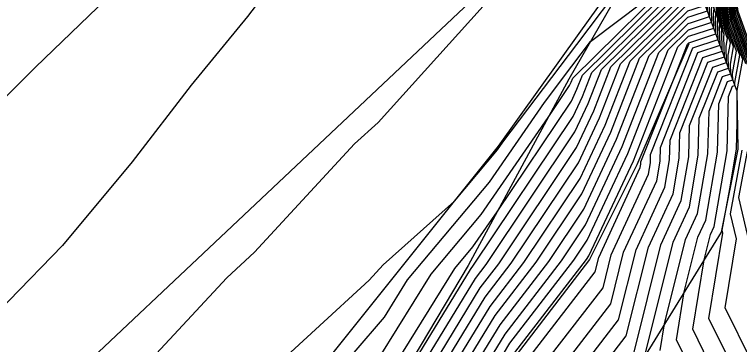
# Model space of a CAD drawing. Extents: x 2188792 to 2191981, y 386090 to 389710.
# Drawn here: x 2191387.15 to 2191423.3, y 389115.82 to 389132.26 of the extents above; entities that cross this region are included whole.
import ezdxf

# ---------------------------------------------------------------- set-up
doc = ezdxf.new("R2010")
doc.units = 0
for name, color, linetype in [('DTM Contours Major', 7, 'Continuous'), ('DTM Contours Minor', 7, 'Continuous'), ('PH Exist DTM Breakline', 7, 'Continuous')]:
    doc.layers.add(name, color=color, linetype=linetype)

msp = doc.modelspace()

# ---------------------------------------------------------------- linework, layer by layer
at = {"layer": 'DTM Contours Major'}
for points in [[(2191424.534, 389128.565), (2191423.174, 389132.346), (2191423.079, 389133.069), (2191421.833, 389136.184), (2191421.435, 389136.676), (2191420.472, 389138.808), (2191419.932, 389139.375), (2191416.192, 389143.285), (2191413.44, 389146.149), (2191409.723, 389150.034), (2191406.345, 389153.565), (2191403.103, 389156.859), (2191399.829, 389160.275), (2191398.671, 389161.495), (2191394.107, 389164.231)], [(2191423.767, 389129.606), (2191422.91, 389131.988), (2191422.715, 389133.487), (2191421.682, 389136.067), (2191421.051, 389136.848), (2191420.244, 389138.634), (2191419.486, 389139.429), (2191416.331, 389142.727), (2191412.648, 389146.56), (2191409.489, 389149.862), (2191406.618, 389152.862), (2191402.549, 389156.998), (2191399.785, 389159.881), (2191398.364, 389161.378), (2191394.514, 389163.686)], [(2191419.344, 389115.518), (2191419.563, 389116.851), (2191420.61, 389121.05), (2191421.209, 389122.349), (2191421.721, 389125.326), (2191421.777, 389127.455), (2191422.456, 389129.168), (2191422.858, 389129.3), (2191422.846, 389129.781), (2191423, 389130.647), (2191422.647, 389131.63), (2191422.35, 389133.905), (2191421.532, 389135.951), (2191420.666, 389137.02), (2191420.016, 389138.459), (2191419.04, 389139.483), (2191416.47, 389142.17), (2191411.856, 389146.972), (2191409.255, 389149.69), (2191406.891, 389152.16), (2191401.996, 389157.136), (2191399.742, 389159.487), (2191398.057, 389161.261)], [(2191401.052, 389111.898), (2191405.589, 389117.182), (2191406.745, 389119.042), (2191410.824, 389123.91), (2191413.568, 389127.874), (2191414.936, 389129.683), (2191415.873, 389130.922), (2191418.501, 389132.894), (2191420.638, 389135.002), (2191420.677, 389135.014), (2191420.724, 389135.221), (2191420.438, 389135.956), (2191419.925, 389136.725), (2191419.128, 389137.709), (2191419.105, 389137.76), (2191417.256, 389139.699), (2191417.025, 389139.94), (2191408.687, 389148.617), (2191408.319, 389149.002), (2191407.984, 389149.351), (2191399.78, 389157.69), (2191399.568, 389157.912), (2191396.83, 389160.794)], [(2191406.703, 389112.627), (2191410.373, 389118.645), (2191411.292, 389119.839), (2191415.178, 389125.641), (2191416.037, 389127.469), (2191416.889, 389129.659), (2191420.688, 389133.408), (2191421.113, 389133.538), (2191421.282, 389133.594), (2191421.279, 389133.691), (2191421.353, 389134.414), (2191421.256, 389135.159), (2191421.08, 389135.6), (2191419.513, 389137.537), (2191419.333, 389137.934), (2191417.702, 389139.645), (2191416.887, 389140.497), (2191409.479, 389148.206), (2191408.553, 389149.174), (2191407.711, 389150.054), (2191400.334, 389157.551), (2191399.611, 389158.306), (2191397.137, 389160.911)], [(2191410.461, 389114.465), (2191411.607, 389116.345), (2191414.416, 389119.996), (2191415.615, 389121.787), (2191417.45, 389125.69), (2191419.269, 389130.364), (2191420.738, 389131.814), (2191420.903, 389131.865), (2191421.807, 389132.163), (2191421.794, 389132.684), (2191421.836, 389133.093), (2191421.621, 389134.741), (2191421.23, 389135.717), (2191419.897, 389137.365), (2191419.561, 389138.109), (2191418.148, 389139.591), (2191416.748, 389141.055), (2191410.271, 389147.794), (2191408.787, 389149.346), (2191407.438, 389150.756), (2191400.888, 389157.413), (2191399.655, 389158.699), (2191397.444, 389161.028)], [(2191414.765, 389115.111), (2191416.881, 389117.85), (2191417.52, 389120.416), (2191419.167, 389123.982), (2191419.334, 389124.952), (2191419.352, 389125.645), (2191421.225, 389130.366), (2191422.333, 389130.731), (2191422.308, 389131.678), (2191422.318, 389131.772), (2191421.986, 389134.323), (2191421.381, 389135.834), (2191420.282, 389137.193), (2191419.789, 389138.284), (2191418.594, 389139.537), (2191416.609, 389141.612), (2191411.063, 389147.383), (2191409.021, 389149.518), (2191407.165, 389151.458), (2191401.442, 389157.275), (2191399.698, 389159.093), (2191397.75, 389161.145)], [(2191423.819, 389120.799), (2191423.266, 389123.145), (2191423.689, 389125.44)]]:
    msp.add_lwpolyline(points, dxfattribs=at)
at = {"layer": 'DTM Contours Minor'}
for points in [[(2191424.381, 389128.773), (2191423.121, 389132.275), (2191423.007, 389133.152), (2191421.803, 389136.161), (2191421.358, 389136.71), (2191420.426, 389138.773), (2191419.843, 389139.386), (2191416.22, 389143.173), (2191413.281, 389146.231), (2191409.676, 389149.999), (2191406.4, 389153.424), (2191402.993, 389156.887), (2191399.82, 389160.196), (2191398.609, 389161.472), (2191394.188, 389164.122), (2191387.504, 389164.522), (2191387.107, 389164.459), (2191386.58, 389164.61), (2191383.917, 389163.144), (2191383.712, 389163.385), (2191381.265, 389162.337), (2191376.719, 389162.761), (2191373.83, 389160.49), (2191361.238, 389159.128)], [(2191424.228, 389128.981), (2191423.068, 389132.203), (2191422.934, 389133.236), (2191421.772, 389136.138), (2191421.281, 389136.745), (2191420.381, 389138.738), (2191419.753, 389139.396), (2191416.248, 389143.062), (2191413.123, 389146.314), (2191409.63, 389149.965), (2191406.454, 389153.284), (2191402.882, 389156.915), (2191399.811, 389160.118), (2191398.548, 389161.448), (2191394.27, 389164.013), (2191387.801, 389164.401), (2191386.916, 389164.258), (2191386.838, 389164.28), (2191383.778, 389162.595), (2191383.692, 389162.696), (2191380.963, 389161.527), (2191377.501, 389161.85), (2191374.263, 389159.306), (2191360.152, 389157.778)], [(2191424.688, 389128.356), (2191423.226, 389132.418), (2191423.152, 389132.985), (2191421.863, 389136.208), (2191421.512, 389136.641), (2191420.518, 389138.843), (2191420.021, 389139.364), (2191416.165, 389143.396), (2191413.598, 389146.067), (2191409.77, 389150.068), (2191406.29, 389153.705), (2191403.214, 389156.832), (2191399.837, 389160.354), (2191398.732, 389161.518), (2191394.026, 389164.34)], [(2191424.074, 389129.189), (2191423.015, 389132.131), (2191422.861, 389133.32), (2191421.742, 389136.114), (2191421.204, 389136.779), (2191420.335, 389138.704), (2191419.664, 389139.407), (2191416.276, 389142.95), (2191412.964, 389146.396), (2191409.583, 389149.93), (2191406.509, 389153.143), (2191402.771, 389156.942), (2191399.803, 389160.039), (2191398.487, 389161.425), (2191394.351, 389163.904)], [(2191423.921, 389129.398), (2191422.963, 389132.06), (2191422.788, 389133.403), (2191421.712, 389136.091), (2191421.128, 389136.814), (2191420.29, 389138.669), (2191419.575, 389139.418), (2191416.303, 389142.839), (2191412.806, 389146.478), (2191409.536, 389149.896), (2191406.564, 389153.003), (2191402.66, 389156.97), (2191399.794, 389159.96), (2191398.425, 389161.402), (2191394.433, 389163.795)], [(2191415.717, 389115.042), (2191417.267, 389117.049), (2191418.138, 389120.543), (2191419.575, 389123.655), (2191419.811, 389125.027), (2191419.837, 389126.007), (2191421.471, 389130.127), (2191422.438, 389130.445), (2191422.411, 389131.477), (2191422.414, 389131.507), (2191422.058, 389134.239), (2191421.411, 389135.857), (2191420.359, 389137.158), (2191419.834, 389138.319), (2191418.683, 389139.526), (2191416.581, 389141.724), (2191411.222, 389147.301), (2191409.068, 389149.552), (2191407.11, 389151.598), (2191401.553, 389157.247), (2191399.707, 389159.172), (2191397.812, 389161.168)], [(2191416.668, 389114.972), (2191417.654, 389116.248), (2191418.756, 389120.67), (2191419.984, 389123.329), (2191420.289, 389125.102), (2191420.322, 389126.369), (2191421.717, 389129.887), (2191422.543, 389130.159), (2191422.517, 389131.146), (2191422.54, 389131.272), (2191422.488, 389131.415), (2191422.131, 389134.155), (2191421.441, 389135.88), (2191420.435, 389137.124), (2191419.88, 389138.354), (2191418.772, 389139.515), (2191416.553, 389141.835), (2191411.38, 389147.218), (2191409.115, 389149.586), (2191407.055, 389151.739), (2191401.663, 389157.219), (2191399.716, 389159.251), (2191397.873, 389161.191)], [(2191418.041, 389115.447), (2191419.374, 389120.797), (2191420.392, 389123.002), (2191420.766, 389125.177), (2191420.807, 389126.731), (2191421.963, 389129.647), (2191422.648, 389129.873), (2191422.627, 389130.691), (2191422.693, 389131.064), (2191422.541, 389131.487), (2191422.204, 389134.072), (2191421.471, 389135.904), (2191420.512, 389137.089), (2191419.925, 389138.389), (2191418.861, 389139.504), (2191416.526, 389141.947), (2191411.539, 389147.136), (2191409.162, 389149.621), (2191407.001, 389151.879), (2191401.774, 389157.191), (2191399.724, 389159.33), (2191397.934, 389161.215)], [(2191418.58, 389115.258), (2191419.992, 389120.924), (2191420.801, 389122.676), (2191421.244, 389125.252), (2191421.292, 389127.093), (2191422.21, 389129.407), (2191422.753, 389129.586), (2191422.736, 389130.236), (2191422.847, 389130.855), (2191422.594, 389131.558), (2191422.277, 389133.988), (2191421.501, 389135.927), (2191420.589, 389137.055), (2191419.971, 389138.424), (2191418.951, 389139.494), (2191416.498, 389142.058), (2191411.697, 389147.054), (2191409.208, 389149.655), (2191406.946, 389152.02), (2191401.885, 389157.164), (2191399.733, 389159.409), (2191397.996, 389161.238)], [(2191420.717, 389114.915), (2191420.153, 389116.049), (2191420.546, 389118.444), (2191421.227, 389121.177), (2191421.618, 389122.023), (2191422.199, 389125.401), (2191422.262, 389127.817), (2191422.702, 389128.928), (2191422.963, 389129.014), (2191422.955, 389129.326), (2191423.154, 389130.439), (2191422.699, 389131.702), (2191422.423, 389133.821), (2191421.562, 389135.974), (2191420.743, 389136.986), (2191420.062, 389138.494), (2191419.129, 389139.472), (2191416.442, 389142.281), (2191412.014, 389146.889), (2191409.302, 389149.724), (2191406.837, 389152.301), (2191402.106, 389157.108), (2191399.75, 389159.566), (2191398.118, 389161.285)], [(2191421.776, 389114.943), (2191420.962, 389116.581), (2191421.529, 389120.036), (2191421.845, 389121.304), (2191422.026, 389121.696), (2191422.676, 389125.476), (2191422.747, 389128.179), (2191422.949, 389128.688), (2191423.068, 389128.728), (2191423.065, 389128.871), (2191423.307, 389130.231), (2191422.752, 389131.773), (2191422.496, 389133.738), (2191421.592, 389135.997), (2191420.82, 389136.952), (2191420.108, 389138.529), (2191419.218, 389139.461), (2191416.415, 389142.393), (2191412.172, 389146.807), (2191409.349, 389149.758), (2191406.782, 389152.441), (2191402.217, 389157.081), (2191399.759, 389159.645), (2191398.18, 389161.308)], [(2191422.835, 389114.971), (2191421.771, 389117.112), (2191422.471, 389121.375), (2191422.436, 389121.523), (2191422.816, 389123.585), (2191423.154, 389125.551), (2191423.188, 389126.861), (2191423.186, 389128.481), (2191423.46, 389130.022), (2191422.805, 389131.845), (2191422.569, 389133.654), (2191421.622, 389136.021), (2191420.897, 389136.917), (2191420.153, 389138.564), (2191419.307, 389139.45), (2191416.387, 389142.504), (2191412.331, 389146.725), (2191409.396, 389149.793), (2191406.728, 389152.581), (2191402.328, 389157.053), (2191399.768, 389159.724), (2191398.241, 389161.331)], [(2191423.614, 389129.814), (2191422.857, 389131.916), (2191422.642, 389133.57), (2191421.652, 389136.044), (2191420.974, 389136.883), (2191420.199, 389138.599), (2191419.397, 389139.44), (2191416.359, 389142.616), (2191412.489, 389146.643), (2191409.442, 389149.827), (2191406.673, 389152.722), (2191402.439, 389157.025), (2191399.776, 389159.802), (2191398.302, 389161.355)], [(2191405.384, 389115.237), (2191407.924, 389119.323), (2191410.415, 389122.296), (2191413.757, 389127.125), (2191414.827, 389128.723), (2191414.907, 389128.893), (2191414.986, 389129.095), (2191420.648, 389134.684), (2191420.803, 389134.731), (2191420.964, 389135.438), (2191420.967, 389135.471), (2191420.965, 389135.493), (2191420.959, 389135.506), (2191419.205, 389137.675), (2191419.151, 389137.795), (2191417.345, 389139.688), (2191416.998, 389140.051), (2191408.845, 389148.535), (2191408.366, 389149.036), (2191407.93, 389149.492), (2191399.891, 389157.662), (2191399.576, 389157.99), (2191396.892, 389160.818)], [(2191405.18, 389113.293), (2191409.102, 389119.604), (2191410.006, 389120.682), (2191411.219, 389122.435), (2191414.915, 389127.953), (2191415.189, 389128.537), (2191415.462, 389129.236), (2191420.658, 389134.365), (2191420.928, 389134.447), (2191421.033, 389134.907), (2191421.064, 389135.206), (2191421.037, 389135.409), (2191420.989, 389135.53), (2191419.282, 389137.641), (2191419.197, 389137.83), (2191417.434, 389139.677), (2191416.97, 389140.163), (2191409.004, 389148.452), (2191408.413, 389149.07), (2191407.875, 389149.632), (2191400.002, 389157.634), (2191399.585, 389158.069), (2191396.953, 389160.841)], [(2191405.2, 389111.891), (2191409.88, 389119.565), (2191410.042, 389119.777), (2191415.002, 389127.182), (2191415.472, 389128.181), (2191415.938, 389129.377), (2191420.668, 389134.046), (2191421.054, 389134.164), (2191421.102, 389134.376), (2191421.16, 389134.942), (2191421.11, 389135.326), (2191421.019, 389135.553), (2191419.359, 389137.606), (2191419.242, 389137.865), (2191417.524, 389139.666), (2191416.942, 389140.274), (2191409.162, 389148.37), (2191408.459, 389149.105), (2191407.82, 389149.773), (2191400.112, 389157.607), (2191399.594, 389158.148), (2191397.014, 389160.864)], [(2191405.952, 389112.259), (2191410.126, 389119.105), (2191410.667, 389119.808), (2191415.09, 389126.411), (2191415.754, 389127.825), (2191416.413, 389129.518), (2191420.678, 389133.727), (2191421.155, 389133.873), (2191421.177, 389133.88), (2191421.176, 389133.892), (2191421.257, 389134.678), (2191421.183, 389135.242), (2191421.05, 389135.576), (2191419.436, 389137.572), (2191419.288, 389137.9), (2191417.613, 389139.656), (2191416.914, 389140.386), (2191409.321, 389148.288), (2191408.506, 389149.139), (2191407.766, 389149.913), (2191400.223, 389157.579), (2191399.602, 389158.227), (2191397.076, 389160.888)], [(2191407.455, 389112.995), (2191410.62, 389118.185), (2191411.917, 389119.871), (2191415.265, 389124.87), (2191416.319, 389127.114), (2191417.365, 389129.8), (2191420.698, 389133.09), (2191421.071, 389133.204), (2191421.387, 389133.307), (2191421.382, 389133.49), (2191421.45, 389134.15), (2191421.329, 389135.075), (2191421.11, 389135.623), (2191419.59, 389137.503), (2191419.379, 389137.969), (2191417.791, 389139.634), (2191416.859, 389140.609), (2191409.638, 389148.123), (2191408.6, 389149.208), (2191407.656, 389150.194), (2191400.445, 389157.524), (2191399.62, 389158.384), (2191397.198, 389160.935)], [(2191408.206, 389113.362), (2191410.867, 389117.725), (2191412.541, 389119.902), (2191415.353, 389124.099), (2191416.602, 389126.758), (2191417.841, 389129.941), (2191420.708, 389132.771), (2191421.029, 389132.869), (2191421.492, 389133.021), (2191421.485, 389133.288), (2191421.546, 389133.885), (2191421.402, 389134.991), (2191421.14, 389135.647), (2191419.666, 389137.468), (2191419.424, 389138.004), (2191417.88, 389139.623), (2191416.831, 389140.72), (2191409.796, 389148.041), (2191408.647, 389149.242), (2191407.602, 389150.334), (2191400.556, 389157.496), (2191399.628, 389158.463), (2191397.26, 389160.958)], [(2191408.958, 389113.73), (2191411.113, 389117.265), (2191413.166, 389119.933), (2191415.44, 389123.329), (2191416.885, 389126.402), (2191418.317, 389130.082), (2191420.718, 389132.452), (2191420.987, 389132.534), (2191421.597, 389132.735), (2191421.588, 389133.087), (2191421.643, 389133.621), (2191421.475, 389134.908), (2191421.17, 389135.67), (2191419.743, 389137.434), (2191419.47, 389138.039), (2191417.97, 389139.612), (2191416.803, 389140.832), (2191409.954, 389147.959), (2191408.693, 389149.277), (2191407.547, 389150.475), (2191400.666, 389157.468), (2191399.637, 389158.542), (2191397.321, 389160.981)], [(2191409.709, 389114.098), (2191411.36, 389116.805), (2191413.791, 389119.964), (2191415.528, 389122.558), (2191417.167, 389126.046), (2191418.793, 389130.223), (2191420.728, 389132.133), (2191420.945, 389132.199), (2191421.702, 389132.449), (2191421.691, 389132.886), (2191421.739, 389133.357), (2191421.548, 389134.824), (2191421.2, 389135.693), (2191419.82, 389137.399), (2191419.515, 389138.074), (2191418.059, 389139.602), (2191416.776, 389140.943), (2191410.113, 389147.877), (2191408.74, 389149.311), (2191407.493, 389150.615), (2191400.777, 389157.441), (2191399.646, 389158.621), (2191397.382, 389161.005)], [(2191411.212, 389114.833), (2191411.853, 389115.885), (2191415.04, 389120.027), (2191415.703, 389121.016), (2191417.732, 389125.334), (2191419.745, 389130.505), (2191420.748, 389131.496), (2191420.861, 389131.53), (2191421.912, 389131.876), (2191421.897, 389132.483), (2191421.932, 389132.828), (2191421.694, 389134.657), (2191421.26, 389135.74), (2191419.974, 389137.331), (2191419.606, 389138.144), (2191418.237, 389139.58), (2191416.72, 389141.166), (2191410.43, 389147.712), (2191408.834, 389149.38), (2191407.383, 389150.896), (2191400.999, 389157.385), (2191399.663, 389158.778), (2191397.505, 389161.051)], [(2191412.1, 389115.425), (2191415.665, 389120.058), (2191415.791, 389120.246), (2191418.015, 389124.979), (2191420.221, 389130.646), (2191420.758, 389131.177), (2191420.818, 389131.195), (2191422.017, 389131.59), (2191422, 389132.282), (2191422.029, 389132.564), (2191421.767, 389134.573), (2191421.291, 389135.763), (2191420.051, 389137.296), (2191419.652, 389138.179), (2191418.326, 389139.569), (2191416.692, 389141.278), (2191410.588, 389147.63), (2191408.881, 389149.414), (2191407.329, 389151.037), (2191401.109, 389157.358), (2191399.672, 389158.857), (2191397.566, 389161.075)], [(2191413.813, 389115.18), (2191416.494, 389118.651), (2191416.902, 389120.289), (2191418.758, 389124.308), (2191418.856, 389124.877), (2191418.867, 389125.284), (2191420.978, 389130.606), (2191422.227, 389131.018), (2191422.205, 389131.879), (2191422.221, 389132.036), (2191421.913, 389134.406), (2191421.351, 389135.81), (2191420.205, 389137.227), (2191419.743, 389138.249), (2191418.505, 389139.548), (2191416.637, 389141.501), (2191410.905, 389147.465), (2191408.974, 389149.483), (2191407.219, 389151.318), (2191401.331, 389157.302), (2191399.689, 389159.015), (2191397.689, 389161.121)], [(2191399.482, 389114.109), (2191404.825, 389119.034), (2191405.526, 389119.795), (2191409.084, 389122.958), (2191411.233, 389125.523), (2191411.501, 389125.91), (2191415.179, 389130.772), (2191417.699, 389134.104), (2191420.076, 389135.887), (2191419.847, 389136.473), (2191419.132, 389137.544), (2191418.909, 389137.838), (2191418.632, 389138.174), (2191417.167, 389139.71), (2191417.053, 389139.828), (2191408.529, 389148.699), (2191408.272, 389148.967), (2191408.039, 389149.211), (2191399.669, 389157.717), (2191399.559, 389157.833), (2191396.769, 389160.771)], [(2191392.906, 389113.953), (2191397.738, 389119.143), (2191399.12, 389120.417), (2191404.098, 389125.827), (2191405.28, 389126.878), (2191410.513, 389132.685), (2191411.22, 389133.101), (2191416.162, 389133.85), (2191419.157, 389137.106), (2191418.318, 389138.216), (2191417.101, 389139.686), (2191415.561, 389138.287), (2191416.887, 389139.919), (2191408.37, 389148.781), (2191408.225, 389148.933), (2191408.094, 389149.07), (2191399.559, 389157.745), (2191399.55, 389157.754)], [(2191408.148, 389148.93), (2191408.178, 389148.898), (2191408.212, 389148.864), (2191410.167, 389146.829), (2191408.727, 389145.057), (2191404.486, 389139.457), (2191402.343, 389136.839), (2191398.766, 389132.157), (2191395.949, 389128.739), (2191393.01, 389124.924), (2191389.545, 389120.749), (2191386.862, 389118.005), (2191383.065, 389114.229)], [(2191412.861, 389115.25), (2191416.107, 389119.452), (2191416.284, 389120.163), (2191418.35, 389124.635), (2191418.378, 389124.802), (2191418.382, 389124.922), (2191420.071, 389129.181), (2191420.697, 389130.787), (2191420.768, 389130.858), (2191420.776, 389130.86), (2191422.122, 389131.304), (2191422.102, 389132.081), (2191422.125, 389132.3)], [(2191423.894, 389114.999), (2191422.58, 389117.643), (2191423.145, 389121.087), (2191422.851, 389122.334), (2191423.435, 389125.504)]]:
    msp.add_lwpolyline(points, dxfattribs=at)
at = {"layer": 'PH Exist DTM Breakline'}
for points in [[(2191422.462, 389131.378), (2191420.955, 389135.503), (2191419.072, 389137.734), (2191417.08, 389139.72), (2191408.165, 389148.888), (2191399.549, 389157.747), (2191396.709, 389160.748), (2191387.263, 389164.621)], [(2191408.165, 389148.888), (2191401.506, 389142.471), (2191394.847, 389136.053), (2191388.188, 389129.635), (2191381.506, 389123.009), (2191374.823, 389116.383), (2191368.14, 389109.756), (2191361.457, 389103.13), (2191354.775, 389096.503), (2191348.092, 389089.877), (2191341.409, 389083.25), (2191334.727, 389076.624)], [(2191417.08, 389139.72), (2191410.43, 389133.446), (2191403.78, 389127.173), (2191397.129, 389120.899), (2191390.479, 389114.626), (2191384.117, 389108.3), (2191377.755, 389101.974), (2191371.393, 389095.648), (2191365.031, 389089.322), (2191358.669, 389082.997), (2191352.463, 389076.9)], [(2191423.157, 389128.485), (2191421.161, 389133.921), (2191420.634, 389135.111), (2191419.322, 389136.932), (2191417.765, 389138.568)], [(2191363.967, 389075.214), (2191371.278, 389082.01), (2191377.07, 389087.991), (2191382.863, 389093.973), (2191388.656, 389099.954), (2191394.448, 389105.936), (2191400.241, 389111.917), (2191405.759, 389118.807), (2191411.277, 389125.698), (2191415.3, 389131.315), (2191419.322, 389136.932)], [(2191419.322, 389136.932), (2191414.792, 389129.038), (2191409.773, 389119.763), (2191405.024, 389111.805), (2191400.274, 389103.847), (2191391.636, 389093.941), (2191385.279, 389087.883), (2191378.921, 389081.825), (2191372.564, 389075.766)], [(2191420.77, 389130.809), (2191418.18, 389124.771), (2191415.811, 389120.065), (2191412.167, 389115.3), (2191409.579, 389110.205), (2191406.762, 389105.293), (2191402.157, 389098.043), (2191398.813, 389093.886), (2191392.795, 389088.575), (2191383.344, 389080.406), (2191375.629, 389072.635), (2191370.041, 389067.45), (2191364.454, 389062.265), (2191358.866, 389057.079), (2191353.279, 389051.894)], [(2191423.157, 389128.485), (2191423.213, 389125.56), (2191422.38, 389121.414), (2191418.329, 389114.851), (2191412.868, 389107.769), (2191406.399, 389097.438), (2191401.212, 389090.587)]]:
    msp.add_lwpolyline(points, dxfattribs=at)

doc.saveas('drawing.dxf')
